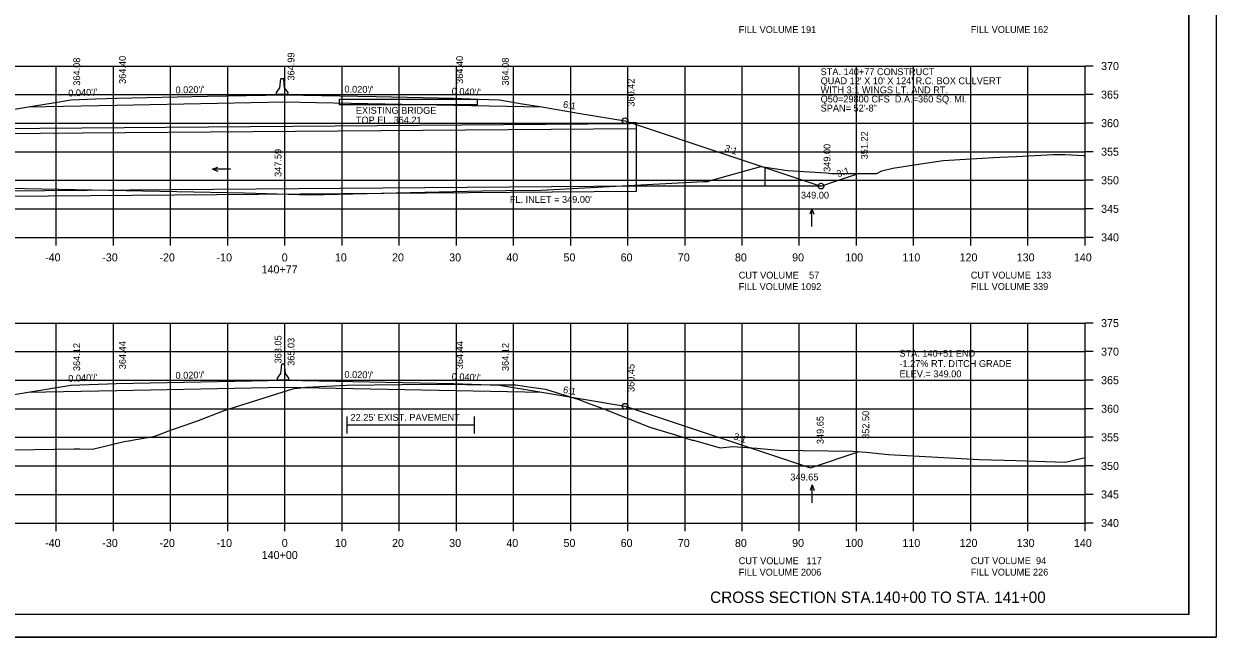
# Model space of a CAD drawing. Extents: x 1374859 to 1376773, y 382242 to 389804.
# Drawn here: x 1376088.9 to 1376297.5, y 385868.5 to 385975.9 of the extents above; entities that cross this region are included whole.
import ezdxf

# ---------------------------------------------------------------- set-up
doc = ezdxf.new("R2010")
doc.units = 0
for name, color, linetype in [('Default', 7, 'Continuous'), ('R_Axis', 7, 'Continuous'), ('R_Axis Annot', 7, 'Continuous'), ('R_Border', 7, 'Continuous'), ('R_Border Notes', 7, 'Continuous'), ('R_Detour', 7, 'Continuous'), ('R_Detour Annot', 7, 'Continuous'), ('R_Draft', 7, 'Continuous'), ('R_Drive', 7, 'Continuous'), ('R_Exist Surface', 7, 'Continuous'), ('R_Fin Surface', 7, 'Continuous'), ('R_Grid', 7, 'Continuous'), ('R_MOT', 7, 'Continuous'), ('R_No Plot', 7, 'Continuous'), ('R_Water', 7, 'Continuous'), ('R_Water Annot', 7, 'Continuous'), ('R_Xsect Elev', 7, 'Continuous'), ('R_Xsect Slope', 7, 'Continuous')]:
    doc.layers.add(name, color=color, linetype=linetype)

msp = doc.modelspace()

# ---------------------------------------------------------------- linework, layer by layer
at = {"layer": 'R_Axis'}
for p, q in [((1376274.57, 385938.47), (1376274.57, 385968.47)), ((1376275.97, 385968.47), (1376274.57, 385968.47)), ((1376275.97, 385963.47), (1376274.57, 385963.47)), ((1376275.97, 385958.47), (1376274.57, 385958.47)), ((1376275.97, 385953.47), (1376274.57, 385953.47)), ((1376275.97, 385948.47), (1376274.57, 385948.47)), ((1376275.97, 385943.47), (1376274.57, 385943.47)), ((1375994.57, 385938.47), (1376274.57, 385938.47)), ((1376094.57, 385937.07), (1376094.57, 385938.47)), ((1376104.57, 385937.07), (1376104.57, 385938.47)), ((1376114.57, 385937.07), (1376114.57, 385938.47)), ((1376124.57, 385937.07), (1376124.57, 385938.47)), ((1376134.57, 385937.07), (1376134.57, 385938.47)), ((1376144.57, 385937.07), (1376144.57, 385938.47)), ((1376154.57, 385937.07), (1376154.57, 385938.47)), ((1376164.57, 385937.07), (1376164.57, 385938.47)), ((1376174.57, 385937.07), (1376174.57, 385938.47)), ((1376184.57, 385937.07), (1376184.57, 385938.47)), ((1376194.57, 385937.07), (1376194.57, 385938.47)), ((1376204.57, 385937.07), (1376204.57, 385938.47)), ((1376214.57, 385937.07), (1376214.57, 385938.47)), ((1376224.57, 385937.07), (1376224.57, 385938.47)), ((1376234.57, 385937.07), (1376234.57, 385938.47)), ((1376244.57, 385937.07), (1376244.57, 385938.47)), ((1376254.57, 385937.07), (1376254.57, 385938.47)), ((1376264.57, 385937.07), (1376264.57, 385938.47)), ((1376274.57, 385937.07), (1376274.57, 385938.47)), ((1376275.97, 385938.47), (1376274.57, 385938.47)), ((1376274.57, 385888.47), (1376274.57, 385923.47)), ((1376275.97, 385923.47), (1376274.57, 385923.47)), ((1376275.97, 385918.47), (1376274.57, 385918.47)), ((1376275.97, 385913.47), (1376274.57, 385913.47)), ((1376275.97, 385908.47), (1376274.57, 385908.47)), ((1376275.97, 385903.47), (1376274.57, 385903.47)), ((1376275.97, 385898.47), (1376274.57, 385898.47)), ((1376275.97, 385893.47), (1376274.57, 385893.47)), ((1375994.57, 385888.47), (1376274.57, 385888.47)), ((1376094.57, 385887.07), (1376094.57, 385888.47)), ((1376104.57, 385887.07), (1376104.57, 385888.47)), ((1376114.57, 385887.07), (1376114.57, 385888.47)), ((1376124.57, 385887.07), (1376124.57, 385888.47)), ((1376134.57, 385887.07), (1376134.57, 385888.47)), ((1376144.57, 385887.07), (1376144.57, 385888.47)), ((1376154.57, 385887.07), (1376154.57, 385888.47)), ((1376164.57, 385887.07), (1376164.57, 385888.47)), ((1376174.57, 385887.07), (1376174.57, 385888.47)), ((1376184.57, 385887.07), (1376184.57, 385888.47)), ((1376194.57, 385887.07), (1376194.57, 385888.47)), ((1376204.57, 385887.07), (1376204.57, 385888.47)), ((1376214.57, 385887.07), (1376214.57, 385888.47)), ((1376224.57, 385887.07), (1376224.57, 385888.47)), ((1376234.57, 385887.07), (1376234.57, 385888.47)), ((1376244.57, 385887.07), (1376244.57, 385888.47)), ((1376254.57, 385887.07), (1376254.57, 385888.47)), ((1376264.57, 385887.07), (1376264.57, 385888.47)), ((1376274.57, 385887.07), (1376274.57, 385888.47)), ((1376275.97, 385888.47), (1376274.57, 385888.47))]:
    msp.add_line(p, q, dxfattribs=at)
at = {"layer": 'R_Border'}
for q in [(1376292.75, 386077.93), (1375976.57, 385872.47)]:
    msp.add_line((1376292.75, 385872.47), q, dxfattribs=at)
at = {"layer": 'R_Border Notes'}
for points in [[(1376145.39, 385907.14), (1376145.39, 385904.14)], [(1376167.66, 385907.14), (1376167.66, 385904.14)], [(1376145.39, 385905.64), (1376167.66, 385905.64)]]:
    msp.add_lwpolyline(points, dxfattribs=at)
at = {"layer": 'R_Drive'}
msp.add_lwpolyline([(1376168.18, 385962.68), (1376168.18, 385961.68), (1376144.13, 385961.68), (1376144.13, 385962.68), (1376168.18, 385962.68)], dxfattribs=at)
at = {"layer": 'R_Exist Surface'}
for points in [[(1376055.44, 385947.69), (1376089.01, 385947.02), (1376127.5, 385946.26), (1376138.92, 385945.94), (1376169.09, 385946.6), (1376173.29, 385946.69), (1376179.33, 385946.76), (1376207.73, 385948.25), (1376208.56, 385948.26), (1376209.05, 385948.46), (1376217.83, 385950.88), (1376222.53, 385950.18), (1376229.25, 385949.75), (1376230.21, 385949.65), (1376232.75, 385949.66), (1376238.16, 385949.67), (1376239.02, 385950.13), (1376240.96, 385950.62), (1376245.43, 385951.28), (1376249.72, 385951.95), (1376258.57, 385952.48), (1376259.67, 385952.54), (1376262.55, 385952.65), (1376269, 385953.01), (1376271.02, 385952.96), (1376274.3, 385952.84), (1376274.57, 385952.82)], [(1376086.12, 385901.26), (1376090.78, 385901.36), (1376097.67, 385901.44), (1376098.67, 385901.45), (1376100.93, 385901.39), (1376106.42, 385902.72), (1376107.58, 385902.91), (1376108.11, 385903.01), (1376111.6, 385903.61), (1376112.44, 385903.89), (1376114.25, 385904.63), (1376119.42, 385906.4), (1376123.96, 385908.15), (1376124.12, 385908.21), (1376135.36, 385911.76), (1376136.24, 385912.03), (1376136.64, 385912.08), (1376136.83, 385912.1), (1376138.35, 385912.26), (1376141.77, 385912.42), (1376144.23, 385912.57), (1376145.39, 385912.6), (1376155.01, 385912.73), (1376156.62, 385912.75), (1376166.35, 385912.71), (1376167.66, 385912.71), (1376167.77, 385912.72), (1376168.43, 385912.7), (1376171.34, 385912.68), (1376174.98, 385912.68), (1376176.42, 385912.45), (1376180.15, 385911.91), (1376186, 385910.08), (1376187.94, 385909.33), (1376190.17, 385908.52), (1376198.44, 385905.23), (1376203.07, 385903.85), (1376205.84, 385902.99), (1376206.04, 385902.96), (1376210.7, 385901.63), (1376212.88, 385901.84), (1376217.11, 385901.57), (1376220.94, 385901.23), (1376233.85, 385901.07), (1376236.25, 385900.87), (1376240.19, 385900.49), (1376248.73, 385900), (1376256.04, 385899.57), (1376262.51, 385899.4), (1376271.07, 385899.12), (1376274.57, 385899.94)]]:
    msp.add_lwpolyline(points, dxfattribs=at)
at = {"layer": 'R_Fin Surface'}
for points in [[(1376081.79, 385960), (1376089.65, 385961.31), (1376093.67, 385961.98), (1376097.09, 385962.55), (1376101.41, 385962.72), (1376105.09, 385962.87), (1376121.02, 385963.19), (1376134.59, 385963.46), (1376150.52, 385963.14), (1376164.09, 385962.87), (1376168.41, 385962.7), (1376172.09, 385962.55), (1376176.1, 385961.88), (1376179.52, 385961.31), (1376186.22, 385960.19), (1376194.09, 385958.88), (1376212.56, 385952.72), (1376228.32, 385947.47), (1376231.25, 385948.45), (1376234.58, 385949.56)], [(1376089.65, 385961.31), (1376105.1, 385961.62), (1376134.58, 385962.21), (1376140.08, 385962.1), (1376164.1, 385961.62), (1376179.52, 385961.31)], [(1376031.45, 385900.6), (1376040.79, 385897.49), (1376075.09, 385908.92), (1376089.65, 385911.35), (1376097.09, 385912.59), (1376105.09, 385912.91), (1376134.59, 385913.5), (1376164.09, 385912.91), (1376172.09, 385912.59), (1376179.52, 385911.35), (1376194.09, 385908.92), (1376226.5, 385898.11), (1376235.07, 385900.97)], [(1376089.65, 385911.35), (1376105.1, 385911.66), (1376134.58, 385912.25)], [(1376134.58, 385912.25), (1376179.52, 385911.35)]]:
    msp.add_lwpolyline(points, dxfattribs=at)
at = {"layer": 'R_Grid'}
for p, q in [((1375994.57, 385968.47), (1376274.57, 385968.47)), ((1376094.57, 385938.47), (1376094.57, 385968.47)), ((1376104.57, 385938.47), (1376104.57, 385968.47)), ((1376114.57, 385938.47), (1376114.57, 385968.47)), ((1376124.57, 385938.47), (1376124.57, 385968.47)), ((1376134.57, 385938.47), (1376134.57, 385968.47)), ((1376144.57, 385938.47), (1376144.57, 385968.47)), ((1376154.57, 385938.47), (1376154.57, 385968.47)), ((1376164.57, 385938.47), (1376164.57, 385968.47)), ((1376174.57, 385938.47), (1376174.57, 385968.47)), ((1376184.57, 385938.47), (1376184.57, 385968.47)), ((1376194.57, 385938.47), (1376194.57, 385968.47)), ((1376204.57, 385938.47), (1376204.57, 385968.47)), ((1376214.57, 385938.47), (1376214.57, 385968.47)), ((1376224.57, 385938.47), (1376224.57, 385968.47)), ((1376234.57, 385938.47), (1376234.57, 385968.47)), ((1376244.57, 385938.47), (1376244.57, 385968.47)), ((1376254.57, 385938.47), (1376254.57, 385968.47)), ((1376264.57, 385938.47), (1376264.57, 385968.47)), ((1376274.57, 385938.47), (1376274.57, 385968.47)), ((1375994.57, 385963.47), (1376274.57, 385963.47)), ((1375994.57, 385958.47), (1376274.57, 385958.47)), ((1375994.57, 385953.47), (1376274.57, 385953.47)), ((1375994.57, 385948.47), (1376274.57, 385948.47)), ((1375994.57, 385943.47), (1376274.57, 385943.47)), ((1375994.57, 385938.47), (1376274.57, 385938.47)), ((1375994.57, 385923.47), (1376274.57, 385923.47)), ((1376094.57, 385888.47), (1376094.57, 385923.47)), ((1376104.57, 385888.47), (1376104.57, 385923.47)), ((1376114.57, 385888.47), (1376114.57, 385923.47)), ((1376124.57, 385888.47), (1376124.57, 385923.47)), ((1376134.57, 385888.47), (1376134.57, 385923.47)), ((1376144.57, 385888.47), (1376144.57, 385923.47)), ((1376154.57, 385888.47), (1376154.57, 385923.47)), ((1376164.57, 385888.47), (1376164.57, 385923.47)), ((1376174.57, 385888.47), (1376174.57, 385923.47)), ((1376184.57, 385888.47), (1376184.57, 385923.47)), ((1376194.57, 385888.47), (1376194.57, 385923.47)), ((1376204.57, 385888.47), (1376204.57, 385923.47)), ((1376214.57, 385888.47), (1376214.57, 385923.47)), ((1376224.57, 385888.47), (1376224.57, 385923.47)), ((1376234.57, 385888.47), (1376234.57, 385923.47)), ((1376244.57, 385888.47), (1376244.57, 385923.47)), ((1376254.57, 385888.47), (1376254.57, 385923.47)), ((1376264.57, 385888.47), (1376264.57, 385923.47)), ((1376274.57, 385888.47), (1376274.57, 385923.47)), ((1375994.57, 385918.47), (1376274.57, 385918.47)), ((1375994.57, 385913.47), (1376274.57, 385913.47)), ((1375994.57, 385908.47), (1376274.57, 385908.47)), ((1375994.57, 385903.47), (1376274.57, 385903.47)), ((1375994.57, 385898.47), (1376274.57, 385898.47)), ((1375994.57, 385893.47), (1376274.57, 385893.47)), ((1375994.57, 385888.47), (1376274.57, 385888.47))]:
    msp.add_line(p, q, dxfattribs=at)
at = {"layer": 'R_MOT'}
for p, q in [((1376133.68, 385964.65), (1376133.85, 385966.23)), ((1376134.1, 385966.23), (1376133.85, 385966.23)), ((1376134.35, 385966.23), (1376134.1, 385966.23)), ((1376134.52, 385964.65), (1376134.35, 385966.23)), ((1376133.1, 385963.48), (1376133.11, 385963.82)), ((1376135.1, 385963.48), (1376133.1, 385963.48)), ((1376133.11, 385963.82), (1376133.68, 385964.65)), ((1376135.11, 385963.82), (1376134.52, 385964.65)), ((1376135.1, 385963.48), (1376135.11, 385963.82)), ((1376133.85, 385914.67), (1376134.02, 385916.25)), ((1376134.27, 385916.25), (1376134.02, 385916.25)), ((1376134.52, 385916.25), (1376134.27, 385916.25)), ((1376134.69, 385914.67), (1376134.52, 385916.25)), ((1376133.27, 385913.5), (1376133.28, 385913.84)), ((1376135.27, 385913.5), (1376133.27, 385913.5)), ((1376133.28, 385913.84), (1376133.85, 385914.67)), ((1376135.28, 385913.84), (1376134.69, 385914.67)), ((1376135.27, 385913.5), (1376135.28, 385913.84))]:
    msp.add_line(p, q, dxfattribs=at)
at = {"layer": 'R_No Plot'}
msp.add_line((1375964.17, 385868.49), (1376297.5, 385868.49), dxfattribs=at)
for points in [[(1375964.16, 386081.82), (1376297.5, 386081.82), (1376297.5, 385868.48), (1375964.16, 385868.48)], [(1376210.49, 386077.93), (1376210.49, 386068.05), (1376246.22, 386068.05), (1376246.22, 386065.13), (1376269.42, 386065.13), (1376269.42, 386040.79), (1376292.75, 386040.79), (1376292.75, 385872.47), (1375976.57, 385872.47), (1375976.57, 386077.93)]]:
    msp.add_lwpolyline(points, close=True, dxfattribs=at)
for centre in [(1376194.09, 385958.88), (1376228.36, 385947.46), (1376194.09, 385908.92)]:
    msp.add_circle(centre, 0.5, dxfattribs=at)
at = {"layer": 'R_Water'}
for p, q in [((1376196, 385957.47), (1376070.3, 385956.49)), ((1376195, 385958.34), (1376071.29, 385957.38)), ((1376195, 385958.59), (1376196, 385958.59)), ((1376195, 385958.34), (1376195, 385958.59)), ((1376196, 385958.59), (1376196.03, 385946.51)), ((1376218.52, 385950.84), (1376218.53, 385947.47))]:
    msp.add_line(p, q, dxfattribs=at)
for points in [[(1376228.32, 385947.47), (1376196.03, 385947.47), (1376070.32, 385946.46), (1376037.82, 385946.46)], [(1376196.03, 385946.51), (1376071.12, 385945.51), (1376070.32, 385945.5)]]:
    msp.add_lwpolyline(points, dxfattribs=at)
at = {"layer": 'R_Water Annot'}
for p, q in [((1376121.87, 385950.4), (1376122.83, 385950.75)), ((1376125.02, 385950.42), (1376121.87, 385950.4)), ((1376121.87, 385950.4), (1376122.84, 385950.05)), ((1376226.78, 385943.5), (1376226.43, 385942.54)), ((1376226.78, 385940.36), (1376226.78, 385943.5)), ((1376226.78, 385943.5), (1376227.13, 385942.54)), ((1376226.82, 385895.15), (1376226.47, 385894.19)), ((1376226.82, 385892.01), (1376226.82, 385895.15)), ((1376226.82, 385895.15), (1376227.17, 385894.19))]:
    msp.add_line(p, q, dxfattribs=at)

# ---------------------------------------------------------------- texts
at = {"layer": 'Default'}
for s, p in [('STA. 140+77 CONSTRUCT', (1376228.3, 385966.88)), ("QUAD 12' X 10' X 124' R.C. BOX CULVERT", (1376228.3, 385965.29)), ('WITH 3:1 WINGS LT. AND RT.', (1376228.3, 385963.7)), ('Q50=29800 CFS  D.A.=360 SQ. MI.', (1376228.3, 385962.1)), ('SPAN= 52\'-8"', (1376228.3, 385960.51))]:
    msp.add_text(s, height=1.2, dxfattribs=at).set_placement(p)
at = {"layer": 'R_Axis Annot'}
for s, height, p in [('FILL VOLUME 191', 1.2, (1376213.97, 385974.26)), ('FILL VOLUME 162', 1.2, (1376254.57, 385974.27)), ('370', 1.4, (1376277.37, 385967.77)), ('365', 1.4, (1376277.37, 385962.77)), ('360', 1.4, (1376277.37, 385957.77)), ('355', 1.4, (1376277.37, 385952.77)), ('350', 1.4, (1376277.37, 385947.77)), ('345', 1.4, (1376277.37, 385942.77)), ('340', 1.4, (1376277.37, 385937.77)), ('-40', 1.4, (1376092.61, 385934.27)), ('-30', 1.4, (1376102.61, 385934.27)), ('-20', 1.4, (1376112.61, 385934.27)), ('-10', 1.4, (1376122.61, 385934.27)), ('0', 1.4, (1376134.01, 385934.27)), ('10', 1.4, (1376143.31, 385934.27)), ('20', 1.4, (1376153.31, 385934.27)), ('30', 1.4, (1376163.31, 385934.27)), ('40', 1.4, (1376173.31, 385934.27)), ('50', 1.4, (1376183.31, 385934.27)), ('60', 1.4, (1376193.31, 385934.27)), ('70', 1.4, (1376203.31, 385934.27)), ('80', 1.4, (1376213.31, 385934.27)), ('90', 1.4, (1376223.31, 385934.27)), ('100', 1.4, (1376232.61, 385934.27)), ('110', 1.4, (1376242.61, 385934.27)), ('120', 1.4, (1376252.61, 385934.27)), ('130', 1.4, (1376262.61, 385934.27)), ('140', 1.4, (1376272.61, 385934.27)), ('140+77', 1.4, (1376130.49, 385932.17)), ('CUT VOLUME    57', 1.2, (1376213.97, 385931.26)), ('CUT VOLUME  133', 1.2, (1376254.57, 385931.27)), ('FILL VOLUME 1092', 1.2, (1376213.97, 385929.26)), ('FILL VOLUME 339', 1.2, (1376254.57, 385929.27)), ('375', 1.4, (1376277.37, 385922.77)), ('370', 1.4, (1376277.37, 385917.77)), ('365', 1.4, (1376277.37, 385912.77)), ('360', 1.4, (1376277.37, 385907.77)), ('355', 1.4, (1376277.37, 385902.77)), ('350', 1.4, (1376277.37, 385897.77)), ('345', 1.4, (1376277.37, 385892.77)), ('340', 1.4, (1376277.37, 385887.77)), ('-40', 1.4, (1376092.61, 385884.27)), ('-30', 1.4, (1376102.61, 385884.27)), ('-20', 1.4, (1376112.61, 385884.27)), ('-10', 1.4, (1376122.61, 385884.27)), ('0', 1.4, (1376134.01, 385884.27)), ('10', 1.4, (1376143.31, 385884.27)), ('20', 1.4, (1376153.31, 385884.27)), ('30', 1.4, (1376163.31, 385884.27)), ('40', 1.4, (1376173.31, 385884.27)), ('50', 1.4, (1376183.31, 385884.27)), ('60', 1.4, (1376193.31, 385884.27)), ('70', 1.4, (1376203.31, 385884.27)), ('80', 1.4, (1376213.31, 385884.27)), ('90', 1.4, (1376223.31, 385884.27)), ('100', 1.4, (1376232.61, 385884.27)), ('110', 1.4, (1376242.61, 385884.27)), ('120', 1.4, (1376252.61, 385884.27)), ('130', 1.4, (1376262.61, 385884.27)), ('140', 1.4, (1376272.61, 385884.27)), ('140+00', 1.4, (1376130.51, 385882.17)), ('CUT VOLUME   117', 1.2, (1376213.97, 385881.26)), ('CUT VOLUME  94', 1.2, (1376254.57, 385881.27)), ('FILL VOLUME 2006', 1.2, (1376213.97, 385879.26)), ('FILL VOLUME 226', 1.2, (1376254.57, 385879.27))]:
    msp.add_text(s, height=height, dxfattribs=at).set_placement(p)
at = {"layer": 'R_Border Notes'}
msp.add_text("22.25' EXIST. PAVEMENT", height=1.2, rotation=0, dxfattribs=at).set_placement((1376146.04, 385906.36))
at = {"layer": 'R_Detour'}
for s, p in [('EXISTING BRIDGE', (1376146.98, 385960.11)), ('TOP EL. 364.21', (1376146.98, 385958.41))]:
    msp.add_text(s, height=1.2, dxfattribs=at).set_placement(p)
at = {"layer": 'R_Detour Annot'}
for s, p in [('STA. 140+51 END', (1376242.09, 385917.58)), ('-1.27% RT. DITCH GRADE', (1376242.09, 385915.78)), ('ELEV.= 349.00', (1376242.09, 385913.98))]:
    msp.add_text(s, height=1.2, dxfattribs=at).set_placement(p)
at = {"layer": 'R_Draft'}
msp.add_text('CROSS SECTION STA.140+00 TO STA. 141+00', height=2, dxfattribs=at).set_placement((1376208.97, 385874.47))
at = {"layer": 'R_Water Annot'}
msp.add_text("FL. INLET = 349.00'", height=1.2, dxfattribs=at).set_placement((1376173.91, 385944.52))
at = {"layer": 'R_Xsect Elev'}
for s, p in [('364.08', (1376098.74, 385965.03)), ('364.40', (1376106.74, 385965.35)), ('364.99', (1376136.24, 385965.94)), ('364.40', (1376165.74, 385965.35)), ('364.08', (1376173.74, 385965.03)), ('360.42', (1376195.74, 385961.36)), ('351.22', (1376236.55, 385952.14)), ('349.00', (1376230.02, 385949.94)), ('347.59', (1376133.97, 385949.06)), ('363.05', (1376133.97, 385916.41)), ('364.12', (1376098.74, 385915.07)), ('364.44', (1376106.74, 385915.39)), ('365.03', (1376136.24, 385915.98)), ('364.44', (1376165.74, 385915.39)), ('364.12', (1376173.74, 385915.07)), ('360.45', (1376195.74, 385911.4)), ('349.65', (1376228.83, 385902.28)), ('352.50', (1376236.8, 385903.2))]:
    msp.add_text(s, height=1.2, rotation=90, dxfattribs=at).set_placement(p)
for s, p in [('349.00', (1376224.86, 385945.26)), ('349.65', (1376223, 385895.91))]:
    msp.add_text(s, height=1.2, dxfattribs=at).set_placement(p)
at = {"layer": 'R_Xsect Slope'}
for s, rotation, p in [("0.020'/'", 358.8542, (1376144.97, 385963.85)), ("0.040'/'", 2.2906, (1376096.69, 385963.13)), ("0.020'/'", 1.1458, (1376115.44, 385963.68)), ("0.040'/'", 357.7094, (1376163.73, 385963.48)), ('6:1', 350.5358, (1376183.17, 385961.21)), ('3:1', 341.5651, (1376211.38, 385953.64)), ('3:1', 18.4349, (1376231.35, 385948.98)), ("0.020'/'", 1.1458, (1376115.44, 385913.71)), ("0.020'/'", 358.8542, (1376144.97, 385913.89)), ("0.040'/'", 2.2906, (1376096.69, 385913.17)), ("0.040'/'", 357.7094, (1376163.73, 385913.52)), ('6:1', 350.5358, (1376183.17, 385911.25)), ('3:1', 341.5651, (1376212.94, 385903.16))]:
    msp.add_text(s, height=1.2, rotation=rotation, dxfattribs=at).set_placement(p)

doc.saveas('drawing.dxf')
